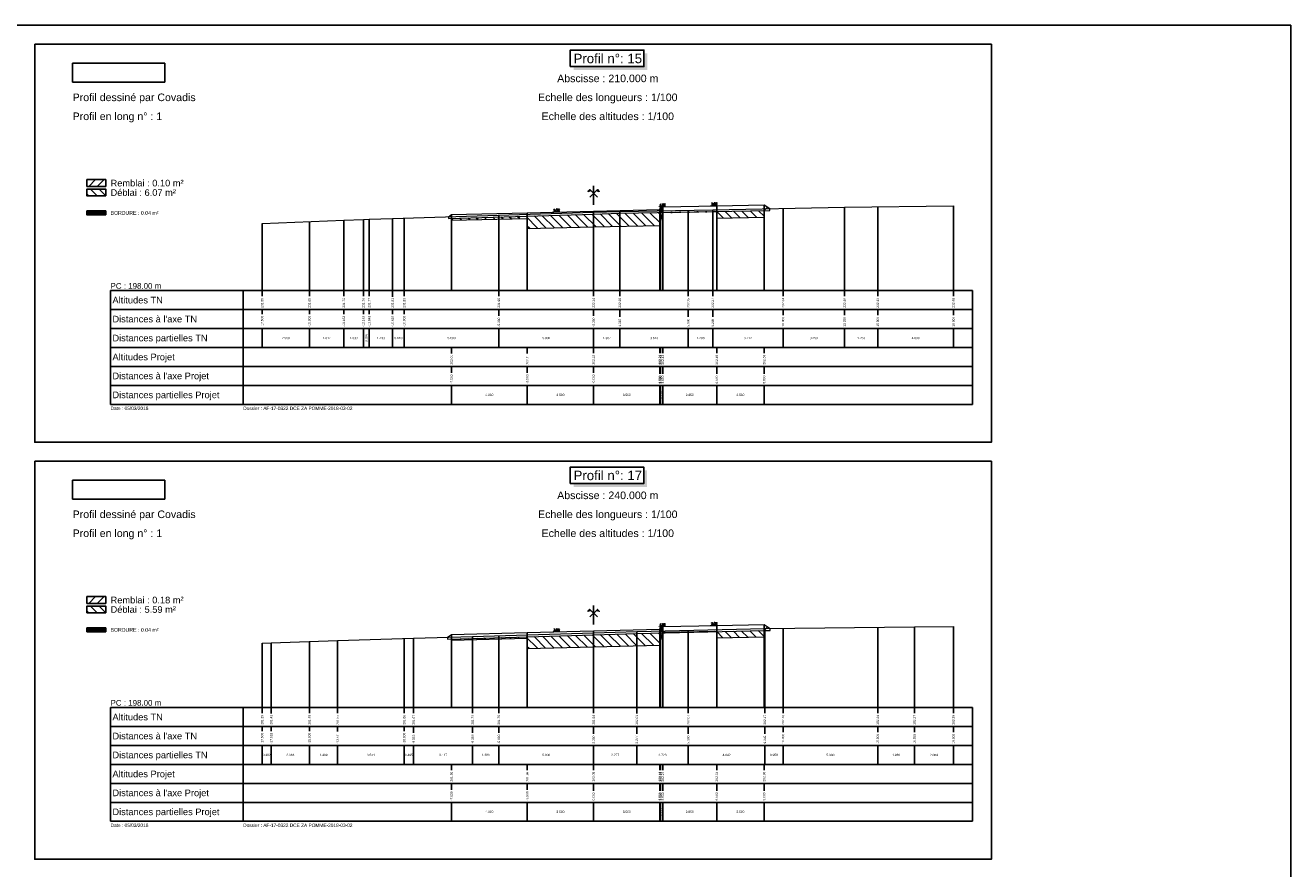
# Model space of a CAD drawing. Extents: x 1616800 to 1632437, y 2248456 to 2251974.
# Tile 367 of 399: x 1623383 to 1624051, y 2250229 to 2250674. Entities that reach past the tile are written whole.
import ezdxf
from ezdxf.enums import TextEntityAlignment as Align

# ---------------------------------------------------------------- set-up
doc = ezdxf.new("R2010")
doc.units = 0
doc.header["$LTSCALE"] = 2
doc.header["$PDMODE"] = 3
doc.header["$PDSIZE"] = 0.2
doc.layers.get('0').update_dxf_attribs({"linetype": 'CONTINUOUS'})
doc.layers.get('Defpoints').update_dxf_attribs({"linetype": 'CONTINUOUS'})
for name, color, linetype in [('Covadis - Logo - Texte noir sur fond blanc', 7, 'CONTINUOUS'), ('X-PAP-PL_PT_1_Basse', 7, 'CONTINUOUS'), ('X-PAP-PL_PT_1_Bordure_T2', 7, 'CONTINUOUS'), ('X-PAP-PL_PT_1_Construction', 7, 'CONTINUOUS'), ('X-PAP-PL_PT_1_CotationsPentes', 7, 'CONTINUOUS'), ('X-PAP-PL_PT_1_FF', 7, 'CONTINUOUS'), ('X-PAP-PL_PT_1_Hachures', 7, 'CONTINUOUS'), ('X-PAP-PL_PT_1_Logo', 7, 'CONTINUOUS'), ('X-PAP-PL_PT_1_MiseEnPage', 7, 'CONTINUOUS'), ('X-PAP-PL_PT_1_Ombrage', 7, 'CONTINUOUS'), ('X-PAP-PL_PT_1_PR', 7, 'CONTINUOUS'), ('X-PAP-PL_PT_1_Rappel', 7, 'CONTINUOUS'), ('X-PAP-PL_PT_1_Talus', 7, 'CONTINUOUS'), ('X-PAP-PL_PT_1_Textes', 7, 'CONTINUOUS'), ('X-PAP-PL_PT_1_TN', 7, 'CONTINUOUS'), ('X-PAP-PL_PT_1_TN décapé', 7, 'CONTINUOUS')]:
    doc.layers.add(name, color=color, linetype=linetype)
doc.styles.add('Arial', font='ARIALN.TTF')
doc.styles.add('ARIAL-GRAS', font='arial.ttf')
doc.styles.add('COVA_COTATION', font='txt.shx')
doc.dimstyles.new('COVA_FLECHE0', dxfattribs={"dimtxt": 1, "dimasz": 1, "dimexe": 1, "dimexo": 0.625, "dimgap": 0.3, "dimtad": 1, "dimdec": 3, "dimzin": 0, "dimdsep": 46, "dimtxsty": 'COVA_COTATION', "dimblk2": 'NONE', "dimsah": 1, "dimcen": 0.09, "dimse1": 1, "dimse2": 1, "dimclrd": 7, "dimclrt": 7, "dimadec": 0, "dimazin": 0, "dimtfac": 1, "dimtdec": 4, "dimtofl": 0, "dimtmove": 2, "dimatfit": 3, "dimfxl": 1, "dimtolj": 1, "dimtzin": 0, "dimarcsym": 0})
picture_1 = doc.add_image_def('image1.jpg', size_in_pixel=(1430, 294))

# ---------------------------------------------------------------- blocks, each defined once
blk = doc.blocks.new('CovPrTrAxe')
blk.add_line((0, 0), (0, 1))
for points in [[(0.2, 0.4), (-0.2, 0.8), (-0.3, 0.7), (-0.15, 0.75)], [(-0.2, 0.4), (0.2, 0.8), (0.3, 0.7), (0.15, 0.75)]]:
    blk.add_lwpolyline(points)
blk = doc.blocks.new('*D420')
at = {"layer": 'Defpoints', "color": 0, "transparency": 16777216}
for p in [(1623660.43, 2250575.5), (1623664.62, 2250575.91), (1623664.63, 2250575.61)]:
    blk.add_point(p, dxfattribs=at)
at = {"layer": 'X-PAP-PL_PT_1_CotationsPentes', "color": 7, "lineweight": -2, "transparency": 16777216}
blk.add_line((1623661.42, 2250575.83), (1623664.62, 2250575.91), dxfattribs=at)
at = {"layer": 'X-PAP-PL_PT_1_CotationsPentes', "color": 7, "transparency": 16777216}
blk.add_solid([(1623661.42, 2250576), (1623661.43, 2250575.66), (1623660.42, 2250575.8)], dxfattribs=at)
at = {"layer": 'X-PAP-PL_PT_1_CotationsPentes', "color": 7, "transparency": 16777216, "insert": (1623663, 2250576.67), "char_height": 1, "attachment_point": 5, "rotation": 1.4321, "style": 'COVA_COTATION'}
blk.add_mtext('\\A1;2.5%', dxfattribs=at)
blk = doc.blocks.new('_None')
blk = doc.blocks.new('*D421')
at = {"layer": 'Defpoints', "color": 0, "transparency": 16777216}
for p in [(1623716.33, 2250578.22), (1623720.51, 2250578.69), (1623720.53, 2250578.39)]:
    blk.add_point(p, dxfattribs=at)
at = {"layer": 'X-PAP-PL_PT_1_CotationsPentes', "color": 7, "lineweight": -2, "transparency": 16777216}
blk.add_line((1623717.32, 2250578.56), (1623720.51, 2250578.69), dxfattribs=at)
at = {"layer": 'X-PAP-PL_PT_1_CotationsPentes', "color": 7, "transparency": 16777216}
blk.add_solid([(1623717.31, 2250578.73), (1623717.32, 2250578.39), (1623716.32, 2250578.52)], dxfattribs=at)
at = {"layer": 'X-PAP-PL_PT_1_CotationsPentes', "color": 7, "transparency": 16777216, "insert": (1623718.88, 2250579.43), "char_height": 1, "attachment_point": 5, "rotation": 2.38594, "style": 'COVA_COTATION'}
blk.add_mtext('\\A1;4.2%', dxfattribs=at)
blk = doc.blocks.new('*D422')
at = {"layer": 'Defpoints', "color": 0, "transparency": 16777216}
for p in [(1623747.79, 2250579.21), (1623747.79, 2250578.91), (1623743.76, 2250578.83)]:
    blk.add_point(p, dxfattribs=at)
at = {"layer": 'X-PAP-PL_PT_1_CotationsPentes', "color": 7, "lineweight": -2, "transparency": 16777216}
blk.add_line((1623744.76, 2250579.15), (1623747.79, 2250579.21), dxfattribs=at)
at = {"layer": 'X-PAP-PL_PT_1_CotationsPentes', "color": 7, "transparency": 16777216}
blk.add_solid([(1623744.75, 2250579.31), (1623744.76, 2250578.98), (1623743.76, 2250579.13)], dxfattribs=at)
at = {"layer": 'X-PAP-PL_PT_1_CotationsPentes', "color": 7, "transparency": 16777216, "insert": (1623746.26, 2250579.98), "char_height": 1, "attachment_point": 5, "rotation": 1.14576, "style": 'COVA_COTATION'}
blk.add_mtext('\\A1;2.0%', dxfattribs=at)
blk = doc.blocks.new('*D426')
at = {"layer": 'Defpoints', "color": 0, "transparency": 16777216}
for p in [(1623660.43, 2250353.98), (1623664.62, 2250354.38), (1623664.63, 2250354.08)]:
    blk.add_point(p, dxfattribs=at)
at = {"layer": 'X-PAP-PL_PT_1_CotationsPentes', "color": 7, "lineweight": -2, "transparency": 16777216}
blk.add_line((1623661.42, 2250354.3), (1623664.62, 2250354.38), dxfattribs=at)
at = {"layer": 'X-PAP-PL_PT_1_CotationsPentes', "color": 7, "transparency": 16777216}
blk.add_solid([(1623661.42, 2250354.47), (1623661.43, 2250354.14), (1623660.42, 2250354.28)], dxfattribs=at)
at = {"layer": 'X-PAP-PL_PT_1_CotationsPentes', "color": 7, "transparency": 16777216, "insert": (1623663, 2250355.14), "char_height": 1, "attachment_point": 5, "rotation": 1.4321, "style": 'COVA_COTATION'}
blk.add_mtext('\\A1;2.5%', dxfattribs=at)
blk = doc.blocks.new('*D427')
at = {"layer": 'Defpoints', "color": 0, "transparency": 16777216}
for p in [(1623716.33, 2250356.69), (1623720.51, 2250357.17), (1623720.53, 2250356.87)]:
    blk.add_point(p, dxfattribs=at)
at = {"layer": 'X-PAP-PL_PT_1_CotationsPentes', "color": 7, "lineweight": -2, "transparency": 16777216}
blk.add_line((1623717.32, 2250357.04), (1623720.51, 2250357.17), dxfattribs=at)
at = {"layer": 'X-PAP-PL_PT_1_CotationsPentes', "color": 7, "transparency": 16777216}
blk.add_solid([(1623717.31, 2250357.2), (1623717.32, 2250356.87), (1623716.32, 2250356.99)], dxfattribs=at)
at = {"layer": 'X-PAP-PL_PT_1_CotationsPentes', "color": 7, "transparency": 16777216, "insert": (1623718.88, 2250357.9), "char_height": 1, "attachment_point": 5, "rotation": 2.38594, "style": 'COVA_COTATION'}
blk.add_mtext('\\A1;4.2%', dxfattribs=at)
blk = doc.blocks.new('*D428')
at = {"layer": 'Defpoints', "color": 0, "transparency": 16777216}
for p in [(1623743.76, 2250357.3), (1623747.79, 2250357.68), (1623747.79, 2250357.38)]:
    blk.add_point(p, dxfattribs=at)
at = {"layer": 'X-PAP-PL_PT_1_CotationsPentes', "color": 7, "lineweight": -2, "transparency": 16777216}
blk.add_line((1623744.76, 2250357.62), (1623747.79, 2250357.68), dxfattribs=at)
at = {"layer": 'X-PAP-PL_PT_1_CotationsPentes', "color": 7, "transparency": 16777216}
blk.add_solid([(1623744.75, 2250357.79), (1623744.76, 2250357.45), (1623743.76, 2250357.6)], dxfattribs=at)
at = {"layer": 'X-PAP-PL_PT_1_CotationsPentes', "color": 7, "transparency": 16777216, "insert": (1623746.26, 2250358.45), "char_height": 1, "attachment_point": 5, "rotation": 1.14576, "style": 'COVA_COTATION'}
blk.add_mtext('\\A1;2.0%', dxfattribs=at)
blk = doc.blocks.new('CovLogo')
at = {"layer": 'Covadis - Logo - Texte noir sur fond blanc'}
image = blk.add_image(picture_1, insert=(0, 0), size_in_units=(4.864, 1), dxfattribs=at)

msp = doc.modelspace()

# ---------------------------------------------------------------- hatches: boundary and pattern name
at = {"layer": 'X-PAP-PL_PT_1_Hachures'}
h = msp.add_hatch(dxfattribs=at)
h.set_pattern_fill('ANSI31', color=1, style=0)
h.set_pattern_definition([(45, (1623425.028, 2250589.071), (-2.2451, 2.2451), [])])
h.paths.add_polyline_path([(1623425.028, 2250589.0711), (1623425.028, 2250592.6451), (1623415.028, 2250592.6451), (1623415.028, 2250589.0711)])
h = msp.add_hatch(dxfattribs=at)
h.set_pattern_fill('ANSI31', color=6, angle=90, style=0)
h.set_pattern_definition([(135, (1623425.028, 2250584.071), (-2.2451, -2.2451), [])])
h.paths.add_polyline_path([(1623425.028, 2250584.0711), (1623425.028, 2250587.6499), (1623415.028, 2250587.6499), (1623415.028, 2250584.0711)])
h = msp.add_hatch(dxfattribs=at)
h.set_pattern_fill('ANSI31', color=1, style=0)
h.set_pattern_definition([(45, (1623772.528, 2250576.3082), (-2.245, 2.245), [])])
h.paths.add_polyline_path([(1623772.528, 2250576.3082), (1623775.5814, 2250576.3661), (1623775.5814, 2250577.3661), (1623772.528, 2250579.4017)])
h = msp.add_hatch(dxfattribs=at)
h.set_pattern_fill('_U', scale=0.2, angle=45.000009, style=0, pattern_type=0)
h.set_pattern_definition([(45, (1623425.028, 2250574.0711), (-0.1414214, 0.1414213), [])])
h.paths.add_polyline_path([(1623425.028, 2250574.0711), (1623425.028, 2250576.1407), (1623415.028, 2250576.1407), (1623415.028, 2250574.0711)])
h = msp.add_hatch(dxfattribs=at)
h.set_pattern_fill('ANSI31', color=1, style=0)
h.set_pattern_definition([(45, (1623605.9007, 2250573.097), (-2.245, 2.245), [])])
h.paths.add_polyline_path([(1623605.9007, 2250573.0969), (1623605.9007, 2250572.0969), (1623607.528, 2250572.1471), (1623607.528, 2250574.1817)])
h = msp.add_hatch(dxfattribs=at)
h.set_pattern_fill('ANSI31', color=6, angle=90, style=0)
h.set_pattern_definition([(135, (1623607.528, 2250572.147), (-2.24506, -2.24506), [])])
h.paths.add_polyline_path([(1623607.528, 2250572.1471), (1623682.528, 2250574.4601), (1623696.3987, 2250574.8879), (1623719.0223, 2250575.306), (1623717.528, 2250568.5317), (1623682.528, 2250567.6567), (1623647.528, 2250566.7817), (1623647.528, 2250572.1817), (1623607.528, 2250571.1817)])
h = msp.add_hatch(dxfattribs=at)
h.set_pattern_fill('_U', scale=0.2, angle=45.000009, style=0, pattern_type=0)
h.set_pattern_definition([(45.00001, (1623387.528, 2250664.0711), (-0.14142138, 0.14142133), [])])
h.paths.add_polyline_path([(1623717.828, 2250578.2817), (1623717.528, 2250576.9317), (1623717.528, 2250575.8317), (1623719.028, 2250575.8317), (1623719.028, 2250578.3317)])
h = msp.add_hatch(dxfattribs=at)
h.set_pattern_fill('ANSI31', color=1, style=0)
h.set_pattern_definition([(45, (1623719.0223, 2250575.306), (-2.24506, 2.24506), [])])
h.paths.add_polyline_path([(1623719.0223, 2250575.306), (1623745.4087, 2250575.7936), (1623747.528, 2250575.8339), (1623747.528, 2250575.9017), (1623719.028, 2250575.3317)])
h = msp.add_hatch(dxfattribs=at)
h.set_pattern_fill('ANSI31', color=6, angle=90, style=0)
h.set_pattern_definition([(135, (1623747.528, 2250575.834), (-2.24506, -2.24506), [])])
h.paths.add_polyline_path([(1623747.528, 2250575.8339), (1623772.528, 2250576.3082), (1623772.528, 2250572.9017), (1623747.528, 2250572.4017)])
h = msp.add_hatch(dxfattribs=at)
h.set_pattern_fill('ANSI31', color=1, style=0)
h.set_pattern_definition([(45, (1623425.028, 2250369.071), (-2.2451, 2.2451), [])])
h.paths.add_polyline_path([(1623425.028, 2250369.0711), (1623425.028, 2250372.6451), (1623415.028, 2250372.6451), (1623415.028, 2250369.0711)])
h = msp.add_hatch(dxfattribs=at)
h.set_pattern_fill('ANSI31', color=6, angle=90, style=0)
h.set_pattern_definition([(135, (1623425.028, 2250364.071), (-2.2451, -2.2451), [])])
h.paths.add_polyline_path([(1623425.028, 2250364.0711), (1623425.028, 2250367.6499), (1623415.028, 2250367.6499), (1623415.028, 2250364.0711)])
h = msp.add_hatch(dxfattribs=at)
h.set_pattern_fill('_U', scale=0.2, angle=45.000009, style=0, pattern_type=0)
h.set_pattern_definition([(45, (1623425.028, 2250354.0711), (-0.1414214, 0.1414213), [])])
h.paths.add_polyline_path([(1623425.028, 2250354.0711), (1623425.028, 2250356.1407), (1623415.028, 2250356.1407), (1623415.028, 2250354.0711)])
h = msp.add_hatch(dxfattribs=at)
h.set_pattern_fill('ANSI31', color=1, style=0)
h.set_pattern_definition([(45, (1623605.3904, 2250351.232), (-2.245, 2.245), [])])
h.paths.add_polyline_path([(1623605.3904, 2250351.2319), (1623605.3904, 2250350.2319), (1623607.528, 2250350.2855), (1623607.528, 2250352.657)])
h = msp.add_hatch(dxfattribs=at)
h.set_pattern_fill('ANSI31', color=6, angle=90, style=0)
h.set_pattern_definition([(135, (1623607.528, 2250350.2855), (-2.24506, -2.24506), [])])
h.paths.add_polyline_path([(1623607.528, 2250350.2855), (1623618.6503, 2250350.5644), (1623682.528, 2250352.4827), (1623705.2948, 2250353.1664), (1623718.9576, 2250353.4879), (1623717.528, 2250347.007), (1623682.528, 2250346.132), (1623647.528, 2250345.257), (1623647.528, 2250350.657), (1623607.528, 2250349.657)])
h = msp.add_hatch(dxfattribs=at)
h.set_pattern_fill('_U', scale=0.2, angle=45.000009, style=0, pattern_type=0)
h.set_pattern_definition([(45.00001, (1623387.528, 2250444.0711), (-0.14142138, 0.14142133), [])])
h.paths.add_polyline_path([(1623717.828, 2250356.757), (1623717.528, 2250355.407), (1623717.528, 2250354.307), (1623719.028, 2250354.307), (1623719.028, 2250356.807)])
h = msp.add_hatch(dxfattribs=at)
h.set_pattern_fill('ANSI31', color=1, style=0)
h.set_pattern_definition([(45, (1623718.9576, 2250353.488), (-2.24506, 2.24506), [])])
h.paths.add_polyline_path([(1623718.9576, 2250353.4879), (1623747.528, 2250354.1603), (1623747.528, 2250354.377), (1623719.028, 2250353.807)])
h = msp.add_hatch(dxfattribs=at)
h.set_pattern_fill('ANSI31', color=6, angle=90, style=0)
h.set_pattern_definition([(135, (1623747.528, 2250354.1603), (-2.24506, -2.24506), [])])
h.paths.add_polyline_path([(1623747.528, 2250354.1603), (1623772.528, 2250354.7487), (1623772.528, 2250351.377), (1623747.528, 2250350.877)])
h = msp.add_hatch(dxfattribs=at)
h.set_pattern_fill('ANSI31', color=1, style=0)
h.set_pattern_definition([(45, (1623772.528, 2250354.7487), (-2.245, 2.245), [])])
h.paths.add_polyline_path([(1623772.528, 2250354.7487), (1623772.9521, 2250354.7587), (1623775.6553, 2250354.7921), (1623775.6553, 2250355.7921), (1623772.528, 2250357.877)])

# ---------------------------------------------------------------- linework, layer by layer
at = {"layer": 'X-PAP-PL_PT_1_Basse', "color": 7, "linetype": 'Continuous', "lineweight": 0, "flags": 128}
for points in [[(1623605.9007, 2250573.0969), (1623607.528, 2250574.1817), (1623607.528, 2250571.1817), (1623647.528, 2250572.1817), (1623647.528, 2250566.7817), (1623682.528, 2250567.6567), (1623717.528, 2250568.5317), (1623719.028, 2250575.3317), (1623747.528, 2250575.9017), (1623747.528, 2250572.4017), (1623772.528, 2250572.9017), (1623772.528, 2250579.4017), (1623775.5814, 2250577.3661)], [(1623605.3904, 2250351.2319), (1623607.528, 2250352.657), (1623607.528, 2250349.657), (1623647.528, 2250350.657), (1623647.528, 2250345.257), (1623682.528, 2250346.132), (1623717.528, 2250347.007), (1623719.028, 2250353.807), (1623747.528, 2250354.377), (1623747.528, 2250350.877), (1623772.528, 2250351.377), (1623772.528, 2250357.877), (1623775.6553, 2250355.7921)]]:
    msp.add_lwpolyline(points, dxfattribs=at)
at = {"layer": 'X-PAP-PL_PT_1_Bordure_T2', "color": 4, "linetype": 'Continuous', "lineweight": 0, "flags": 128}
for points in [[(1623717.528, 2250576.9317), (1623717.528, 2250575.8317), (1623719.028, 2250575.8317), (1623719.028, 2250578.3317)], [(1623717.528, 2250355.407), (1623717.528, 2250354.307), (1623719.028, 2250354.307), (1623719.028, 2250356.807)]]:
    msp.add_lwpolyline(points, dxfattribs=at)
at = {"layer": 'X-PAP-PL_PT_1_Construction'}
for p, q in [((1623427.528, 2250534.0711), (1623882.528, 2250534.0711)), ((1623427.528, 2250534.0711), (1623427.528, 2250474.0711)), ((1623497.528, 2250534.0711), (1623497.528, 2250474.0711)), ((1623882.528, 2250474.0711), (1623882.528, 2250534.0711)), ((1623882.528, 2250524.0711), (1623427.528, 2250524.0711)), ((1623882.528, 2250514.0711), (1623427.528, 2250514.0711)), ((1623882.528, 2250504.0711), (1623427.528, 2250504.0711)), ((1623882.528, 2250494.0711), (1623427.528, 2250494.0711)), ((1623882.528, 2250484.0711), (1623427.528, 2250484.0711)), ((1623427.528, 2250474.0711), (1623882.528, 2250474.0711)), ((1623427.528, 2250314.0711), (1623882.528, 2250314.0711)), ((1623427.528, 2250314.0711), (1623427.528, 2250254.0711)), ((1623497.528, 2250314.0711), (1623497.528, 2250254.0711)), ((1623882.528, 2250254.0711), (1623882.528, 2250314.0711)), ((1623882.528, 2250304.0711), (1623427.528, 2250304.0711)), ((1623882.528, 2250294.0711), (1623427.528, 2250294.0711)), ((1623882.528, 2250284.0711), (1623427.528, 2250284.0711)), ((1623882.528, 2250274.0711), (1623427.528, 2250274.0711)), ((1623882.528, 2250264.0711), (1623427.528, 2250264.0711)), ((1623427.528, 2250254.0711), (1623882.528, 2250254.0711))]:
    msp.add_line(p, q, dxfattribs=at)
at = {"layer": 'X-PAP-PL_PT_1_Construction', "color": 95}
for p, q in [((1623507.528, 2250531.1314), (1623507.528, 2250534.0711)), ((1623532.528, 2250531.1314), (1623532.528, 2250534.0711)), ((1623550.7021, 2250531.1101), (1623550.7021, 2250534.0711)), ((1623561.0344, 2250531.1216), (1623561.0344, 2250534.0711)), ((1623564.098, 2250531.1224), (1623564.098, 2250534.0711)), ((1623576.4276, 2250530.8907), (1623576.4276, 2250534.0711)), ((1623582.528, 2250531.1224), (1623582.528, 2250534.0711)), ((1623632.528, 2250531.1248), (1623632.528, 2250534.0711)), ((1623682.528, 2250531.1175), (1623682.528, 2250534.0711)), ((1623696.3987, 2250531.1248), (1623696.3987, 2250534.0711)), ((1623732.528, 2250531.1314), (1623732.528, 2250534.0711)), ((1623745.4087, 2250531.1224), (1623745.4087, 2250534.0711)), ((1623782.528, 2250531.1175), (1623782.528, 2250534.0711)), ((1623815.0264, 2250531.1183), (1623815.0264, 2250534.0711)), ((1623832.528, 2250531.1224), (1623832.528, 2250534.0711)), ((1623872.528, 2250531.1248), (1623872.528, 2250534.0711)), ((1623507.528, 2250521.6766), (1623507.528, 2250524.0711)), ((1623532.528, 2250521.6766), (1623532.528, 2250524.0711)), ((1623550.7021, 2250521.6806), (1623550.7021, 2250524.0711)), ((1623561.0344, 2250521.6831), (1623561.0344, 2250524.0711)), ((1623564.098, 2250521.6806), (1623564.098, 2250524.0711)), ((1623576.4276, 2250521.6766), (1623576.4276, 2250524.0711)), ((1623582.528, 2250521.6766), (1623582.528, 2250524.0711)), ((1623632.528, 2250520.7442), (1623632.528, 2250524.0711)), ((1623682.528, 2250520.7442), (1623682.528, 2250524.0711)), ((1623696.3987, 2250520.1901), (1623696.3987, 2250524.0711)), ((1623732.528, 2250520.186), (1623732.528, 2250524.0711)), ((1623745.4087, 2250520.1925), (1623745.4087, 2250524.0711)), ((1623782.528, 2250521.1183), (1623782.528, 2250524.0711)), ((1623815.0264, 2250521.1183), (1623815.0264, 2250524.0711)), ((1623832.528, 2250521.1183), (1623832.528, 2250524.0711)), ((1623872.528, 2250521.1183), (1623872.528, 2250524.0711)), ((1623507.528, 2250504.0711), (1623507.528, 2250514.0711)), ((1623532.528, 2250504.0711), (1623532.528, 2250514.0711)), ((1623550.7021, 2250504.0711), (1623550.7021, 2250514.0711)), ((1623561.0344, 2250504.0711), (1623561.0344, 2250514.0711)), ((1623564.098, 2250504.0711), (1623564.098, 2250514.0711)), ((1623576.4276, 2250504.0711), (1623576.4276, 2250514.0711)), ((1623582.528, 2250504.0711), (1623582.528, 2250514.0711)), ((1623632.528, 2250504.0711), (1623632.528, 2250514.0711)), ((1623682.528, 2250504.0711), (1623682.528, 2250514.0711)), ((1623696.3987, 2250504.0711), (1623696.3987, 2250514.0711)), ((1623732.528, 2250504.0711), (1623732.528, 2250514.0711)), ((1623745.4087, 2250504.0711), (1623745.4087, 2250514.0711)), ((1623782.528, 2250504.0711), (1623782.528, 2250514.0711)), ((1623815.0264, 2250504.0711), (1623815.0264, 2250514.0711)), ((1623832.528, 2250504.0711), (1623832.528, 2250514.0711)), ((1623872.528, 2250504.0711), (1623872.528, 2250514.0711)), ((1623507.528, 2250311.1248), (1623507.528, 2250314.0711)), ((1623512.3491, 2250310.8907), (1623512.3491, 2250314.0711)), ((1623532.528, 2250311.1248), (1623532.528, 2250314.0711)), ((1623547.4136, 2250311.1314), (1623547.4136, 2250314.0711)), ((1623582.528, 2250311.1216), (1623582.528, 2250314.0711)), ((1623587.4814, 2250311.1224), (1623587.4814, 2250314.0711)), ((1623618.6503, 2250311.1314), (1623618.6503, 2250314.0711)), ((1623632.528, 2250311.1248), (1623632.528, 2250314.0711)), ((1623682.528, 2250311.1175), (1623682.528, 2250314.0711)), ((1623705.2948, 2250310.8907), (1623705.2948, 2250314.0711)), ((1623732.528, 2250311.1224), (1623732.528, 2250314.0711)), ((1623772.9521, 2250311.1224), (1623772.9521, 2250314.0711)), ((1623782.528, 2250311.1248), (1623782.528, 2250314.0711)), ((1623832.528, 2250311.1175), (1623832.528, 2250314.0711)), ((1623851.8852, 2250311.1224), (1623851.8852, 2250314.0711)), ((1623872.528, 2250311.1248), (1623872.528, 2250314.0711)), ((1623507.528, 2250301.6766), (1623507.528, 2250304.0711)), ((1623512.3491, 2250301.6831), (1623512.3491, 2250304.0711)), ((1623532.528, 2250301.6766), (1623532.528, 2250304.0711)), ((1623547.4136, 2250301.449), (1623547.4136, 2250304.0711)), ((1623582.528, 2250301.6766), (1623582.528, 2250304.0711)), ((1623587.4814, 2250300.7573), (1623587.4814, 2250304.0711)), ((1623618.6503, 2250300.7508), (1623618.6503, 2250304.0711)), ((1623632.528, 2250300.7442), (1623632.528, 2250304.0711)), ((1623682.528, 2250300.186), (1623682.528, 2250304.0711)), ((1623705.2948, 2250300.1901), (1623705.2948, 2250304.0711)), ((1623732.528, 2250300.186), (1623732.528, 2250304.0711)), ((1623772.9521, 2250300.1778), (1623772.9521, 2250304.0711)), ((1623782.528, 2250301.1183), (1623782.528, 2250304.0711)), ((1623832.528, 2250301.1183), (1623832.528, 2250304.0711)), ((1623851.8852, 2250301.1216), (1623851.8852, 2250304.0711)), ((1623872.528, 2250301.1183), (1623872.528, 2250304.0711)), ((1623507.528, 2250284.0711), (1623507.528, 2250294.0711)), ((1623512.3491, 2250284.0711), (1623512.3491, 2250294.0711)), ((1623532.528, 2250284.0711), (1623532.528, 2250294.0711)), ((1623547.4136, 2250284.0711), (1623547.4136, 2250294.0711)), ((1623582.528, 2250284.0711), (1623582.528, 2250294.0711)), ((1623587.4814, 2250284.0711), (1623587.4814, 2250294.0711)), ((1623618.6503, 2250284.0711), (1623618.6503, 2250294.0711)), ((1623632.528, 2250284.0711), (1623632.528, 2250294.0711)), ((1623682.528, 2250284.0711), (1623682.528, 2250294.0711)), ((1623705.2948, 2250284.0711), (1623705.2948, 2250294.0711)), ((1623732.528, 2250284.0711), (1623732.528, 2250294.0711)), ((1623772.9521, 2250284.0711), (1623772.9521, 2250294.0711)), ((1623782.528, 2250284.0711), (1623782.528, 2250294.0711)), ((1623832.528, 2250284.0711), (1623832.528, 2250294.0711)), ((1623851.8852, 2250284.0711), (1623851.8852, 2250294.0711)), ((1623872.528, 2250284.0711), (1623872.528, 2250294.0711))]:
    msp.add_line(p, q, dxfattribs=at)
at = {"layer": 'X-PAP-PL_PT_1_Construction', "color": 1}
for p, q in [((1623607.528, 2250500.8907), (1623607.528, 2250504.0711)), ((1623647.528, 2250500.8907), (1623647.528, 2250504.0711)), ((1623682.528, 2250501.1183), (1623682.528, 2250504.0711)), ((1623717.528, 2250501.1248), (1623717.528, 2250504.0711)), ((1623717.828, 2250501.1101), (1623717.828, 2250504.0711)), ((1623719.028, 2250501.1224), (1623719.028, 2250504.0711)), ((1623747.528, 2250501.1248), (1623747.528, 2250504.0711)), ((1623772.528, 2250501.1224), (1623772.528, 2250504.0711)), ((1623607.528, 2250490.7442), (1623607.528, 2250494.0711)), ((1623647.528, 2250490.7442), (1623647.528, 2250494.0711)), ((1623682.528, 2250490.7442), (1623682.528, 2250494.0711)), ((1623717.528, 2250490.186), (1623717.528, 2250494.0711)), ((1623717.828, 2250490.186), (1623717.828, 2250494.0711)), ((1623719.028, 2250490.186), (1623719.028, 2250494.0711)), ((1623747.528, 2250490.186), (1623747.528, 2250494.0711)), ((1623772.528, 2250490.186), (1623772.528, 2250494.0711)), ((1623607.528, 2250474.0711), (1623607.528, 2250484.0711)), ((1623647.528, 2250474.0711), (1623647.528, 2250484.0711)), ((1623682.528, 2250474.0711), (1623682.528, 2250484.0711)), ((1623717.528, 2250474.0711), (1623717.528, 2250484.0711)), ((1623717.828, 2250474.0711), (1623717.828, 2250484.0711)), ((1623719.028, 2250474.0711), (1623719.028, 2250484.0711)), ((1623747.528, 2250474.0711), (1623747.528, 2250484.0711)), ((1623772.528, 2250474.0711), (1623772.528, 2250484.0711)), ((1623607.528, 2250281.1216), (1623607.528, 2250284.0711)), ((1623647.528, 2250281.1216), (1623647.528, 2250284.0711)), ((1623682.528, 2250281.1314), (1623682.528, 2250284.0711)), ((1623717.528, 2250281.1224), (1623717.528, 2250284.0711)), ((1623717.828, 2250281.1224), (1623717.828, 2250284.0711)), ((1623719.028, 2250281.1224), (1623719.028, 2250284.0711)), ((1623747.528, 2250281.1224), (1623747.528, 2250284.0711)), ((1623772.528, 2250281.1248), (1623772.528, 2250284.0711)), ((1623607.528, 2250270.7442), (1623607.528, 2250274.0711)), ((1623647.528, 2250270.7442), (1623647.528, 2250274.0711)), ((1623682.528, 2250270.186), (1623682.528, 2250274.0711)), ((1623717.528, 2250270.186), (1623717.528, 2250274.0711)), ((1623717.828, 2250270.186), (1623717.828, 2250274.0711)), ((1623719.028, 2250270.186), (1623719.028, 2250274.0711)), ((1623747.528, 2250270.186), (1623747.528, 2250274.0711)), ((1623772.528, 2250270.186), (1623772.528, 2250274.0711)), ((1623607.528, 2250254.0711), (1623607.528, 2250264.0711)), ((1623647.528, 2250254.0711), (1623647.528, 2250264.0711)), ((1623682.528, 2250254.0711), (1623682.528, 2250264.0711)), ((1623717.528, 2250254.0711), (1623717.528, 2250264.0711)), ((1623717.828, 2250254.0711), (1623717.828, 2250264.0711)), ((1623719.028, 2250254.0711), (1623719.028, 2250264.0711)), ((1623747.528, 2250254.0711), (1623747.528, 2250264.0711)), ((1623772.528, 2250254.0711), (1623772.528, 2250264.0711))]:
    msp.add_line(p, q, dxfattribs=at)
at = {"layer": 'X-PAP-PL_PT_1_Construction', "flags": 128}
for points in [[(1623387.528, 2250664.0711), (1623892.528, 2250664.0711), (1623892.528, 2250454.0711), (1623387.528, 2250454.0711)], [(1623387.528, 2250444.0711), (1623892.528, 2250444.0711), (1623892.528, 2250234.0711), (1623387.528, 2250234.0711)]]:
    msp.add_lwpolyline(points, close=True, dxfattribs=at)
for points in [[(1623425.028, 2250589.0711), (1623425.028, 2250592.6451), (1623415.028, 2250592.6451), (1623415.028, 2250589.0711), (1623425.028, 2250589.0711)], [(1623425.028, 2250584.0711), (1623425.028, 2250587.6499), (1623415.028, 2250587.6499), (1623415.028, 2250584.0711), (1623425.028, 2250584.0711)], [(1623425.028, 2250574.0711), (1623425.028, 2250576.1407), (1623415.028, 2250576.1407), (1623415.028, 2250574.0711), (1623425.028, 2250574.0711)], [(1623425.028, 2250369.0711), (1623425.028, 2250372.6451), (1623415.028, 2250372.6451), (1623415.028, 2250369.0711), (1623425.028, 2250369.0711)], [(1623425.028, 2250364.0711), (1623425.028, 2250367.6499), (1623415.028, 2250367.6499), (1623415.028, 2250364.0711), (1623425.028, 2250364.0711)], [(1623425.028, 2250354.0711), (1623425.028, 2250356.1407), (1623415.028, 2250356.1407), (1623415.028, 2250354.0711), (1623425.028, 2250354.0711)]]:
    msp.add_lwpolyline(points, dxfattribs=at)
at = {"layer": 'X-PAP-PL_PT_1_FF', "color": 7, "linetype": 'Continuous', "lineweight": 0, "flags": 128}
for points in [[(1623607.528, 2250574.1817), (1623607.528, 2250571.1817), (1623647.528, 2250572.1817), (1623647.528, 2250566.7817), (1623682.528, 2250567.6567), (1623717.528, 2250568.5317), (1623719.028, 2250575.3317), (1623747.528, 2250575.9017), (1623747.528, 2250572.4017), (1623772.528, 2250572.9017), (1623772.528, 2250579.4017)], [(1623607.528, 2250352.657), (1623607.528, 2250349.657), (1623647.528, 2250350.657), (1623647.528, 2250345.257), (1623682.528, 2250346.132), (1623717.528, 2250347.007), (1623719.028, 2250353.807), (1623747.528, 2250354.377), (1623747.528, 2250350.877), (1623772.528, 2250351.377), (1623772.528, 2250357.877)]]:
    msp.add_lwpolyline(points, dxfattribs=at)
at = {"layer": 'X-PAP-PL_PT_1_MiseEnPage', "flags": 128}
msp.add_lwpolyline([(1622862.528, 2250674.0711), (1624050.528, 2250674.0711), (1624050.528, 2249834.0711), (1622862.528, 2249834.0711)], close=True, dxfattribs=at)
at = {"layer": 'X-PAP-PL_PT_1_Ombrage', "flags": 128}
for points in [[(1623670.1685, 2250652.3033), (1623709.069, 2250652.3033), (1623709.069, 2250661.0094), (1623670.1685, 2250661.0094), (1623670.1685, 2250652.3033)], [(1623670.1685, 2250432.3033), (1623709.0314, 2250432.3033), (1623709.0314, 2250441.006), (1623670.1685, 2250441.006), (1623670.1685, 2250432.3033)]]:
    msp.add_lwpolyline(points, dxfattribs=at)
at = {"layer": 'X-PAP-PL_PT_1_Ombrage', "color": 7}
for points in [[(1623709.069, 2250652.3033), (1623709.069, 2250659.2416), (1623710.8367, 2250650.5356), (1623710.8367, 2250659.2416)], [(1623671.9362, 2250652.3033), (1623709.069, 2250652.3033), (1623671.9362, 2250650.5356), (1623710.8367, 2250650.5356)], [(1623709.0314, 2250432.3033), (1623709.0314, 2250439.2382), (1623710.7992, 2250430.5356), (1623710.7992, 2250439.2382)], [(1623671.9362, 2250432.3033), (1623709.0314, 2250432.3033), (1623671.9362, 2250430.5356), (1623710.7992, 2250430.5356)]]:
    msp.add_solid(points, dxfattribs=at)
at = {"layer": 'X-PAP-PL_PT_1_PR', "color": 7, "linetype": 'Continuous', "lineweight": 0, "flags": 128}
for points in [[(1623607.528, 2250574.1817), (1623647.528, 2250575.1817), (1623682.528, 2250576.0567), (1623717.528, 2250576.9317), (1623717.828, 2250578.2817), (1623719.028, 2250578.3317), (1623747.528, 2250578.9017), (1623772.528, 2250579.4017)], [(1623607.528, 2250352.657), (1623647.528, 2250353.657), (1623682.528, 2250354.532), (1623717.528, 2250355.407), (1623717.828, 2250356.757), (1623719.028, 2250356.807), (1623747.528, 2250357.377), (1623772.528, 2250357.877)]]:
    msp.add_lwpolyline(points, dxfattribs=at)
at = {"layer": 'X-PAP-PL_PT_1_Rappel', "color": 1, "linetype": 'Continuous'}
for p, q in [((1623747.528, 2250534.0711), (1623747.528, 2250578.9017)), ((1623772.528, 2250534.0711), (1623772.528, 2250579.4017)), ((1623607.528, 2250534.0711), (1623607.528, 2250574.1817)), ((1623647.528, 2250534.0711), (1623647.528, 2250575.1817)), ((1623682.528, 2250534.0711), (1623682.528, 2250576.0567)), ((1623717.528, 2250534.0711), (1623717.528, 2250576.9317)), ((1623717.828, 2250534.0711), (1623717.828, 2250578.2817)), ((1623719.028, 2250534.0711), (1623719.028, 2250578.3317)), ((1623607.528, 2250314.0711), (1623607.528, 2250352.657)), ((1623647.528, 2250314.0711), (1623647.528, 2250353.657)), ((1623682.528, 2250314.0711), (1623682.528, 2250354.532)), ((1623717.528, 2250314.0711), (1623717.528, 2250355.407)), ((1623717.828, 2250314.0711), (1623717.828, 2250356.757)), ((1623719.028, 2250314.0711), (1623719.028, 2250356.807)), ((1623747.528, 2250314.0711), (1623747.528, 2250357.377)), ((1623772.528, 2250314.0711), (1623772.528, 2250357.877))]:
    msp.add_line(p, q, dxfattribs=at)
at = {"layer": 'X-PAP-PL_PT_1_Rappel', "color": 95, "linetype": 'Continuous'}
for p, q in [((1623872.528, 2250534.0711), (1623872.528, 2250578.8823)), ((1623576.4276, 2250534.0711), (1623576.4276, 2250572.1879)), ((1623582.528, 2250534.0711), (1623582.528, 2250572.3761)), ((1623632.528, 2250534.0711), (1623632.528, 2250573.9181)), ((1623682.528, 2250534.0711), (1623682.528, 2250575.4601)), ((1623682.528, 2250534.0711), (1623682.528, 2250575.4601)), ((1623696.3987, 2250534.0711), (1623696.3987, 2250575.8879)), ((1623732.528, 2250534.0711), (1623732.528, 2250576.5556)), ((1623745.4087, 2250534.0711), (1623745.4087, 2250576.7936)), ((1623782.528, 2250534.0711), (1623782.528, 2250577.4979)), ((1623815.0264, 2250534.0711), (1623815.0264, 2250578.1145)), ((1623832.528, 2250534.0711), (1623832.528, 2250578.3482)), ((1623507.528, 2250534.0711), (1623507.528, 2250569.5799)), ((1623532.528, 2250534.0711), (1623532.528, 2250570.5724)), ((1623550.7021, 2250534.0711), (1623550.7021, 2250571.2939)), ((1623561.0344, 2250534.0711), (1623561.0344, 2250571.633)), ((1623564.098, 2250534.0711), (1623564.098, 2250571.759)), ((1623632.528, 2250314.0711), (1623632.528, 2250351.9812)), ((1623682.528, 2250314.0711), (1623682.528, 2250353.4827)), ((1623682.528, 2250314.0711), (1623682.528, 2250353.4827)), ((1623705.2948, 2250314.0711), (1623705.2948, 2250354.1664)), ((1623732.528, 2250314.0711), (1623732.528, 2250354.8073)), ((1623772.9521, 2250314.0711), (1623772.9521, 2250355.7587)), ((1623782.528, 2250314.0711), (1623782.528, 2250355.8773)), ((1623832.528, 2250314.0711), (1623832.528, 2250356.4964)), ((1623851.8852, 2250314.0711), (1623851.8852, 2250356.7361)), ((1623872.528, 2250314.0711), (1623872.528, 2250356.9295)), ((1623507.528, 2250314.0711), (1623507.528, 2250348.0152)), ((1623512.3491, 2250314.0711), (1623512.3491, 2250348.1716)), ((1623532.528, 2250314.0711), (1623532.528, 2250348.9609)), ((1623547.4136, 2250314.0711), (1623547.4136, 2250349.5431)), ((1623582.528, 2250314.0711), (1623582.528, 2250350.6296)), ((1623587.4814, 2250314.0711), (1623587.4814, 2250350.7829)), ((1623618.6503, 2250314.0711), (1623618.6503, 2250351.5644))]:
    msp.add_line(p, q, dxfattribs=at)
at = {"layer": 'X-PAP-PL_PT_1_Talus', "color": 7, "linetype": 'Continuous', "lineweight": 0, "flags": 128}
for points in [[(1623772.528, 2250579.4017), (1623775.5814, 2250577.3661)], [(1623605.9007, 2250573.0969), (1623607.528, 2250574.1817)], [(1623605.3904, 2250351.2319), (1623607.528, 2250352.657)], [(1623772.528, 2250357.877), (1623775.6553, 2250355.7921)]]:
    msp.add_lwpolyline(points, dxfattribs=at)
at = {"layer": 'X-PAP-PL_PT_1_TN', "color": 95, "linetype": 'Continuous', "lineweight": 0, "flags": 128}
for points in [[(1623507.528, 2250569.5799), (1623550.7021, 2250571.2939), (1623561.0344, 2250571.633), (1623564.098, 2250571.759), (1623576.4276, 2250572.1879), (1623682.528, 2250575.4601), (1623682.528, 2250575.4601), (1623696.3987, 2250575.8879), (1623745.4087, 2250576.7936), (1623815.0264, 2250578.1145), (1623872.528, 2250578.8823)], [(1623507.528, 2250348.0152), (1623512.3491, 2250348.1716), (1623547.4136, 2250349.5431), (1623587.4814, 2250350.7829), (1623618.6503, 2250351.5644), (1623682.528, 2250353.4827), (1623682.528, 2250353.4827), (1623705.2948, 2250354.1664), (1623772.9521, 2250355.7587), (1623851.8852, 2250356.7361), (1623872.528, 2250356.9295)]]:
    msp.add_lwpolyline(points, dxfattribs=at)
at = {"layer": 'X-PAP-PL_PT_1_TN décapé', "color": 9, "linetype": 'Continuous', "lineweight": 0, "flags": 128}
for points in [[(1623605.9007, 2250573.0969), (1623605.9007, 2250572.0969), (1623682.528, 2250574.4601), (1623682.528, 2250574.4601), (1623696.3987, 2250574.8879), (1623745.4087, 2250575.7936), (1623775.5814, 2250576.3661), (1623775.5814, 2250577.3661)], [(1623605.3904, 2250351.2319), (1623605.3904, 2250350.2319), (1623618.6503, 2250350.5644), (1623682.528, 2250352.4827), (1623682.528, 2250352.4827), (1623705.2948, 2250353.1664), (1623772.9521, 2250354.7587), (1623775.6553, 2250354.7921), (1623775.6553, 2250355.7921)]]:
    msp.add_lwpolyline(points, dxfattribs=at)

# ---------------------------------------------------------------- block references
at = {"layer": 'X-PAP-PL_PT_1_Construction', "xscale": 10, "yscale": 10}
for p in [(1623682.528, 2250579.4017), (1623682.528, 2250357.877)]:
    msp.add_blockref('CovPrTrAxe', p, dxfattribs=at)
at = {"layer": 'X-PAP-PL_PT_1_Logo', "xscale": 10, "yscale": 10}
for p in [(1623407.528, 2250644.0711), (1623407.528, 2250424.0711)]:
    msp.add_blockref('CovLogo', p, dxfattribs=at)

# ---------------------------------------------------------------- texts
at = {"layer": 'X-PAP-PL_PT_1_Textes', "color": 7, "style": 'ARIAL-GRAS'}
for s, height, p in [('Profil n°: 15', 5, (1623690.028, 2250654.0711)), ('Abscisse : 210.000 m', 4, (1623690.028, 2250644.0711)), ('Echelle des longueurs : 1/100', 4, (1623690.028, 2250634.0711)), ('Echelle des altitudes : 1/100', 4, (1623690.028, 2250624.0711)), ('Profil n°: 17', 5, (1623690.028, 2250434.0711)), ('Abscisse : 240.000 m', 4, (1623690.028, 2250424.0711)), ('Echelle des longueurs : 1/100', 4, (1623690.028, 2250414.0711)), ('Echelle des altitudes : 1/100', 4, (1623690.028, 2250404.0711))]:
    msp.add_text(s, height=height, dxfattribs=at).set_placement(p, align=Align.CENTER)
at = {"layer": 'X-PAP-PL_PT_1_Textes', "color": 7}
for s, height, style, p in [('Profil dessiné par Covadis', 4, 'ARIAL-GRAS', (1623407.528, 2250634.0711)), ('Profil en long n° : 1', 4, 'ARIAL-GRAS', (1623407.528, 2250624.0711)), ('Remblai : 0.10 m²', 3.5, 'ARIAL-GRAS', (1623427.528, 2250589.0711)), ('Déblai : 6.07 m²', 3.5, 'ARIAL-GRAS', (1623427.528, 2250584.0711)), ('BORDURE : 0.04 m²', 2, 'Arial', (1623427.528, 2250574.0711)), ('PC : 198.00 m', 3, 'ARIAL-GRAS', (1623427.528, 2250535.0711)), ('Date : 05/03/2018', 1.8, 'ARIAL-GRAS', (1623427.528, 2250471.0711)), ('Dossier : AF-17-0322 DCE ZA POMME-2018-03-02', 1.8, 'ARIAL-GRAS', (1623497.528, 2250471.0711)), ('Profil dessiné par Covadis', 4, 'ARIAL-GRAS', (1623407.528, 2250414.0711)), ('Profil en long n° : 1', 4, 'ARIAL-GRAS', (1623407.528, 2250404.0711)), ('Remblai : 0.18 m²', 3.5, 'ARIAL-GRAS', (1623427.528, 2250369.0711)), ('Déblai : 5.59 m²', 3.5, 'ARIAL-GRAS', (1623427.528, 2250364.0711)), ('BORDURE : 0.04 m²', 2, 'Arial', (1623427.528, 2250354.0711)), ('PC : 198.00 m', 3, 'ARIAL-GRAS', (1623427.528, 2250315.0711)), ('Date : 05/03/2018', 1.8, 'ARIAL-GRAS', (1623427.528, 2250251.0711)), ('Dossier : AF-17-0322 DCE ZA POMME-2018-03-02', 1.8, 'ARIAL-GRAS', (1623497.528, 2250251.0711))]:
    msp.add_text(s, height=height, dxfattribs=dict(at, style=style)).set_placement(p)
at = {"layer": 'X-PAP-PL_PT_1_Textes', "color": 95, "style": 'ARIAL-GRAS'}
for s, p in [('Altitudes TN', (1623428.528, 2250527.3211)), ("Distances à l'axe TN", (1623428.528, 2250517.3211)), ('Distances partielles TN', (1623428.528, 2250507.3211)), ('Altitudes TN', (1623428.528, 2250307.3211)), ("Distances à l'axe TN", (1623428.528, 2250297.3211)), ('Distances partielles TN', (1623428.528, 2250287.3211))]:
    msp.add_text(s, height=3.5, dxfattribs=at).set_placement(p)
at = {"layer": 'X-PAP-PL_PT_1_Textes', "color": 7, "style": 'ARIAL-GRAS'}
for s, p in [('201.55', (1623507.528, 2250525.0711)), ('201.65', (1623532.528, 2250525.0711)), ('201.72', (1623550.7021, 2250525.0711)), ('201.76', (1623561.0344, 2250525.0711)), ('201.77', (1623564.098, 2250525.0711)), ('201.81', (1623576.4276, 2250525.0711)), ('201.83', (1623582.528, 2250525.0711)), ('201.98', (1623632.528, 2250525.0711)), ('202.14', (1623682.528, 2250525.0711)), ('202.18', (1623696.3987, 2250525.0711)), ('202.25', (1623732.528, 2250525.0711)), ('202.27', (1623745.4087, 2250525.0711)), ('202.34', (1623782.528, 2250525.0711)), ('202.40', (1623815.0264, 2250525.0711)), ('202.43', (1623832.528, 2250525.0711)), ('202.48', (1623872.528, 2250525.0711)), ('-17.500', (1623507.528, 2250515.0711)), ('-15.000', (1623532.528, 2250515.0711)), ('-13.183', (1623550.7021, 2250515.0711)), ('-12.149', (1623561.0344, 2250515.0711)), ('-11.843', (1623564.098, 2250515.0711)), ('-10.610', (1623576.4276, 2250515.0711)), ('-10.000', (1623582.528, 2250515.0711)), ('-5.000', (1623632.528, 2250515.0711)), ('-0.000', (1623682.528, 2250515.0711)), ('1.387', (1623696.3987, 2250515.0711)), ('5.000', (1623732.528, 2250515.0711)), ('6.288', (1623745.4087, 2250515.0711)), ('10.000', (1623782.528, 2250515.0711)), ('13.250', (1623815.0264, 2250515.0711)), ('15.000', (1623832.528, 2250515.0711)), ('19.000', (1623872.528, 2250515.0711)), ('202.01', (1623607.528, 2250495.0711)), ('202.11', (1623647.528, 2250495.0711)), ('202.20', (1623682.528, 2250495.0711)), ('202.29', (1623717.528, 2250495.0711)), ('202.42', (1623717.828, 2250495.0711)), ('202.43', (1623719.028, 2250495.0711)), ('202.48', (1623747.528, 2250495.0711)), ('202.53', (1623772.528, 2250495.0711)), ('-7.500', (1623607.528, 2250485.0711)), ('-3.500', (1623647.528, 2250485.0711)), ('-0.000', (1623682.528, 2250485.0711)), ('3.500', (1623717.528, 2250485.0711)), ('3.530', (1623717.828, 2250485.0711)), ('3.650', (1623719.028, 2250485.0711)), ('6.500', (1623747.528, 2250485.0711)), ('9.000', (1623772.528, 2250485.0711)), ('201.39', (1623507.528, 2250305.0711)), ('201.41', (1623512.3491, 2250305.0711)), ('201.49', (1623532.528, 2250305.0711)), ('201.55', (1623547.4136, 2250305.0711)), ('201.66', (1623582.528, 2250305.0711)), ('201.67', (1623587.4814, 2250305.0711)), ('201.75', (1623618.6503, 2250305.0711)), ('201.79', (1623632.528, 2250305.0711)), ('201.94', (1623682.528, 2250305.0711)), ('202.01', (1623705.2948, 2250305.0711)), ('202.07', (1623732.528, 2250305.0711)), ('202.17', (1623772.9521, 2250305.0711)), ('202.18', (1623782.528, 2250305.0711)), ('202.24', (1623832.528, 2250305.0711)), ('202.27', (1623851.8852, 2250305.0711)), ('202.29', (1623872.528, 2250305.0711)), ('-17.500', (1623507.528, 2250295.0711)), ('-17.018', (1623512.3491, 2250295.0711)), ('-15.000', (1623532.528, 2250295.0711)), ('-13.511', (1623547.4136, 2250295.0711)), ('-10.000', (1623582.528, 2250295.0711)), ('-9.505', (1623587.4814, 2250295.0711)), ('-6.388', (1623618.6503, 2250295.0711)), ('-5.000', (1623632.528, 2250295.0711)), ('0.000', (1623682.528, 2250295.0711)), ('2.277', (1623705.2948, 2250295.0711)), ('5.000', (1623732.528, 2250295.0711)), ('9.042', (1623772.9521, 2250295.0711)), ('10.000', (1623782.528, 2250295.0711)), ('15.000', (1623832.528, 2250295.0711)), ('16.936', (1623851.8852, 2250295.0711)), ('19.000', (1623872.528, 2250295.0711)), ('201.86', (1623607.528, 2250275.0711)), ('201.96', (1623647.528, 2250275.0711)), ('202.05', (1623682.528, 2250275.0711)), ('202.13', (1623717.528, 2250275.0711)), ('202.27', (1623717.828, 2250275.0711)), ('202.27', (1623719.028, 2250275.0711)), ('202.33', (1623747.528, 2250275.0711)), ('202.38', (1623772.528, 2250275.0711)), ('-7.500', (1623607.528, 2250265.0711)), ('-3.500', (1623647.528, 2250265.0711)), ('0.000', (1623682.528, 2250265.0711)), ('3.500', (1623717.528, 2250265.0711)), ('3.530', (1623717.828, 2250265.0711)), ('3.650', (1623719.028, 2250265.0711)), ('6.500', (1623747.528, 2250265.0711)), ('9.000', (1623772.528, 2250265.0711))]:
    msp.add_text(s, height=1.2, rotation=90, dxfattribs=at).set_placement(p, align=Align.MIDDLE_LEFT)
for s, p in [('2.500', (1623520.028, 2250509.0711)), ('1.817', (1623541.615, 2250509.0711)), ('1.033', (1623555.8682, 2250509.0711)), ('1.233', (1623570.2628, 2250509.0711)), ('0.610', (1623579.4778, 2250509.0711)), ('5.000', (1623607.528, 2250509.0711)), ('5.000', (1623657.528, 2250509.0711)), ('1.387', (1623689.4633, 2250509.0711)), ('3.613', (1623714.4633, 2250509.0711)), ('1.288', (1623738.9683, 2250509.0711)), ('3.712', (1623763.9683, 2250509.0711)), ('3.250', (1623798.7772, 2250509.0711)), ('1.750', (1623823.7772, 2250509.0711)), ('4.000', (1623852.528, 2250509.0711)), ('4.000', (1623627.528, 2250479.0711)), ('3.500', (1623665.028, 2250479.0711)), ('3.500', (1623700.028, 2250479.0711)), ('2.850', (1623733.278, 2250479.0711)), ('2.500', (1623760.028, 2250479.0711)), ('0.482', (1623509.9386, 2250289.0711)), ('2.018', (1623522.4386, 2250289.0711)), ('1.489', (1623539.9708, 2250289.0711)), ('3.511', (1623564.9708, 2250289.0711)), ('0.495', (1623585.0047, 2250289.0711)), ('3.117', (1623603.0659, 2250289.0711)), ('1.388', (1623625.5892, 2250289.0711)), ('5.000', (1623657.528, 2250289.0711)), ('2.277', (1623693.9114, 2250289.0711)), ('2.723', (1623718.9114, 2250289.0711)), ('4.042', (1623752.7401, 2250289.0711)), ('0.958', (1623777.7401, 2250289.0711)), ('5.000', (1623807.528, 2250289.0711)), ('1.936', (1623842.2066, 2250289.0711)), ('2.064', (1623862.2066, 2250289.0711)), ('4.000', (1623627.528, 2250259.0711)), ('3.500', (1623665.028, 2250259.0711)), ('3.500', (1623700.028, 2250259.0711)), ('2.850', (1623733.278, 2250259.0711)), ('2.500', (1623760.028, 2250259.0711))]:
    msp.add_text(s, height=1.2, dxfattribs=at).set_placement(p, align=Align.MIDDLE_CENTER)
for s, p in [('0.306', (1623562.5662, 2250509.0711)), ('0.030', (1623717.678, 2250479.0711)), ('0.120', (1623718.428, 2250479.0711)), ('0.030', (1623717.678, 2250259.0711)), ('0.120', (1623718.428, 2250259.0711))]:
    msp.add_text(s, height=1.2, rotation=90, dxfattribs=at).set_placement(p, align=Align.MIDDLE_CENTER)
at = {"layer": 'X-PAP-PL_PT_1_Textes', "color": 1, "style": 'ARIAL-GRAS'}
for s, p in [('Altitudes Projet', (1623428.528, 2250497.3211)), ("Distances à l'axe Projet", (1623428.528, 2250487.3211)), ('Distances partielles Projet', (1623428.528, 2250477.3211)), ('Altitudes Projet', (1623428.528, 2250277.3211)), ("Distances à l'axe Projet", (1623428.528, 2250267.3211)), ('Distances partielles Projet', (1623428.528, 2250257.3211))]:
    msp.add_text(s, height=3.5, dxfattribs=at).set_placement(p)

# ---------------------------------------------------------------- dimensions: what is measured, and where the dimension line sits
at = {"layer": 'X-PAP-PL_PT_1_CotationsPentes'}
for p1, p2, text, picture, middle in [((1623716.3298, 2250578.2193), (1623720.5262, 2250578.3942), '4.2%', '*D421', (1623718.8818, 2250579.4266)), ((1623743.7617, 2250578.8264), (1623747.7943, 2250578.9071), '2.0%', '*D422', (1623746.2559, 2250579.9765)), ((1623660.4286, 2250575.5043), (1623664.6273, 2250575.6092), '2.5%', '*D420', (1623663.0003, 2250576.6689)), ((1623716.3298, 2250356.6946), (1623720.5262, 2250356.8694), '4.2%', '*D427', (1623718.8818, 2250357.9019)), ((1623743.7617, 2250357.3017), (1623747.7943, 2250357.3823), '2.0%', '*D428', (1623746.2559, 2250358.4518)), ((1623660.4286, 2250353.9795), (1623664.6273, 2250354.0845), '2.5%', '*D426', (1623663.0003, 2250355.1442))]:
    dim = msp.add_aligned_dim(p1=p1, p2=p2, distance=0.3, text=text, dimstyle='COVA_FLECHE0', dxfattribs=at)
    dim.commit()
    dim.dimension.update_dxf_attribs({"geometry": picture, "text_midpoint": middle})

doc.saveas('drawing.dxf')
